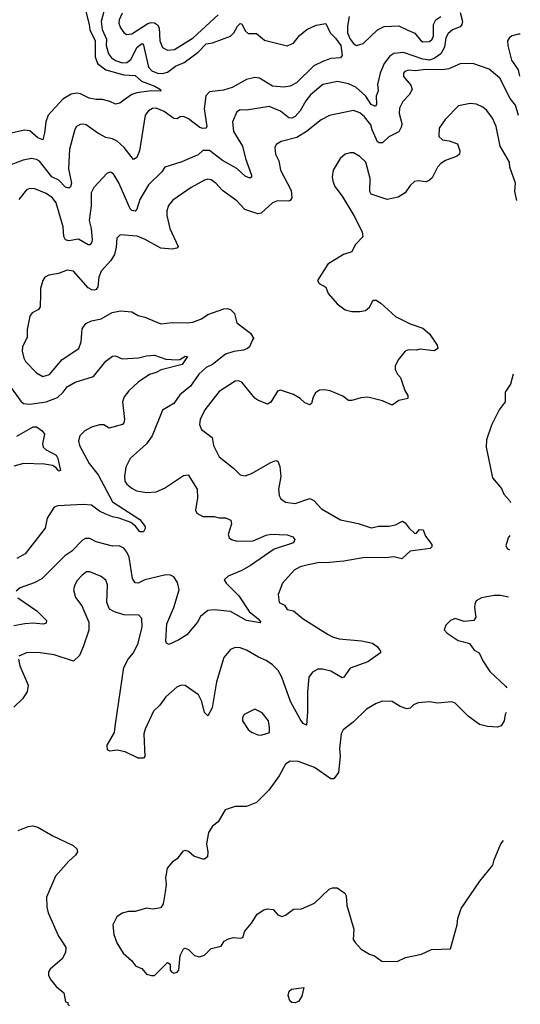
# Model space of a CAD drawing. Extents: x 1839239 to 1929705, y 762242 to 910352.
# Tile 395 of 429: x 1920602 to 1923697, y 876704 to 882785. Entities that reach past the tile are written whole.
import ezdxf

# ---------------------------------------------------------------- set-up
doc = ezdxf.new("R2010")
doc.units = 0

msp = doc.modelspace()

# ---------------------------------------------------------------- linework, layer by layer
at = {"layer": '0CON10XD'}
for points in [[(1923325, 882829.2), (1923339.4, 882775), (1923335.6, 882755), (1923325, 882741.1), (1923276.7, 882723.3), (1923250, 882700), (1923237.4, 882672.6), (1923227.4, 882615), (1923204.7, 882575), (1923164.7, 882545), (1923135, 882536), (1923095, 882540.5), (1922975, 882582.3), (1922915, 882575.7), (1922889.5, 882560.5), (1922855, 882515.4), (1922830.3, 882455), (1922813.3, 882385), (1922817.5, 882345), (1922805, 882312.5), (1922807.3, 882262.7), (1922800.7, 882249.3), (1922775, 882260.4), (1922742, 882312), (1922679.1, 882369.1), (1922635, 882388), (1922566.4, 882403.6), (1922476.1, 882383.9), (1922399, 882321), (1922370.8, 882285), (1922335, 882221.5), (1922305, 882188.2), (1922285, 882177.1), (1922265, 882178.7), (1922215, 882219.2), (1922145, 882249.2), (1922005, 882226.7), (1921965, 882228.8), (1921945, 882216.7), (1921918.6, 882155), (1921923.6, 882095), (1921978.9, 882005), (1921998.8, 881928.8), (1922035.8, 881825), (1922035, 881812.5), (1922025, 881806.7), (1921995, 881818.6), (1921945.3, 881865.3), (1921855, 881915.3), (1921775, 881977.3), (1921735, 881978.1), (1921705, 881950.5), (1921685, 881941.8), (1921605, 881907.3), (1921500, 881875), (1921481.1, 881845), (1921398.2, 881765), (1921345, 881675.6), (1921325.4, 881614.6), (1921315, 881603.1), (1921295, 881606.5), (1921285, 881616.7), (1921215, 881778), (1921185, 881828.8), (1921165, 881842.5), (1921142.7, 881837.3), (1921060.8, 881749.2), (1921043.7, 881716.3), (1921044.7, 881635.3), (1921030.8, 881545), (1921043.5, 881495), (1921049.2, 881425), (1921045, 881406.2), (1921035, 881395.7), (1921025, 881394.3), (1920965, 881429.2), (1920905, 881418.8), (1920885.4, 881425.4), (1920875.4, 881445.4), (1920870.3, 881505), (1920850, 881575), (1920826.7, 881655), (1920805, 881684.5), (1920765, 881712.5), (1920695, 881740.6), (1920665, 881742.9), (1920645, 881734), (1920597.1, 881675)], [(1921011.7, 882835), (1921032.5, 882755), (1921035, 882721.5), (1921068.6, 882655), (1921069.5, 882555), (1921083.6, 882513.6), (1921135.1, 882475.1), (1921245, 882445.5), (1921315, 882441.5), (1921355.4, 882405), (1921437.1, 882375), (1921472.5, 882355), (1921475.6, 882344.4), (1921415, 882345.2), (1921325.6, 882334.4), (1921296.1, 882323.9), (1921254.3, 882295)], [(1921121.9, 882835), (1921106, 882775), (1921112.3, 882725), (1921139.6, 882665), (1921137.5, 882625), (1921150.5, 882575), (1921170.6, 882550.6), (1921195, 882533.7), (1921235, 882519), (1921265, 882520), (1921289.7, 882540.3), (1921328.3, 882615), (1921355, 882636.8), (1921365, 882636.9), (1921398.6, 882491.4)], [(1921234.8, 882825.2), (1921217.1, 882785), (1921215.5, 882764.5), (1921225, 882735.8), (1921245, 882706.9), (1921263.1, 882693.1), (1921295, 882698.2), (1921395, 882761.9), (1921415, 882767.6), (1921435, 882765.3), (1921453.9, 882753.9), (1921465.3, 882735), (1921469.2, 882655), (1921484.1, 882614.1), (1921515, 882596.2), (1921558.5, 882601.5), (1921675, 882673.5), (1921829.4, 882815)], [(1922639.6, 882805), (1922628.2, 882745), (1922628.2, 882705), (1922644.1, 882665), (1922665, 882637.5), (1922685, 882626.5), (1922725, 882638.2), (1922815, 882722.5), (1922855, 882743.3), (1922945, 882746.3), (1923000.5, 882719.5), (1923045, 882702.1), (1923079.4, 882659.4), (1923095, 882648.7), (1923135, 882650.7), (1923151.5, 882665), (1923160, 882685), (1923160.4, 882755), (1923175, 882784.2), (1923205, 882805.6)], [(1921398.6, 882491.4), (1921418.5, 882468.5), (1921455, 882454.2), (1921485, 882452.7), (1921515, 882461.4), (1921565, 882497.3), (1921619.1, 882520.9), (1921704.7, 882585), (1921755, 882636.2), (1921795, 882641.8), (1921905.8, 882684.3), (1921926.2, 882703.8), (1921949.1, 882745), (1921965, 882761.4), (1921975, 882758.6), (1921995.8, 882715.8), (1922015, 882698.9), (1922065, 882698.9), (1922115, 882658.9), (1922255, 882623.8), (1922295, 882639.6), (1922331.9, 882688.1), (1922378.1, 882725), (1922435, 882751.8), (1922495, 882761.2), (1922520.7, 882705), (1922555, 882670.8), (1922586.5, 882625), (1922595.4, 882564.6), (1922585, 882550), (1922524.6, 882545.4), (1922480.4, 882529.6), (1922420.7, 882499.3), (1922314.1, 882395.9), (1922275, 882373.6), (1922235, 882369.1), (1922165, 882373.8), (1922085, 882424.7), (1922055, 882428.4), (1922005, 882415.9), (1921915, 882367.3), (1921861, 882349), (1921775, 882340), (1921753.5, 882315), (1921742.2, 882235), (1921759.5, 882125), (1921753.3, 882115), (1921735, 882113.3), (1921715, 882120), (1921645, 882173.1), (1921615, 882188.1), (1921595, 882185.8), (1921575, 882173.8), (1921555, 882174), (1921495, 882218.9), (1921445, 882238.6), (1921422.7, 882237.3), (1921398.6, 882221.4), (1921378.5, 882195), (1921342.5, 881975), (1921326, 881935), (1921305, 881922), (1921248.9, 881995), (1921204.5, 882035), (1921175, 882049.6), (1921135, 882057.1), (1921084.6, 882084.6), (1921013.3, 882135), (1920995, 882140.6), (1920975, 882138.1), (1920953.7, 882126.3), (1920943.1, 882106.9), (1920910.4, 881985), (1920904.1, 881865), (1920922.5, 881775), (1920916.2, 881753.8), (1920905.5, 881744.5), (1920885, 881750), (1920844.5, 881795), (1920800, 881815), (1920725, 881910.8), (1920705, 881922.3), (1920675, 881927.7), (1920623, 881917), (1920514.5, 881875.5)], [(1923696.9, 882695.4), (1923685, 882695.8), (1923645.8, 882685), (1923630.6, 882675), (1923617.1, 882655), (1923618.9, 882625), (1923642.5, 882535), (1923684.6, 882475), (1923691.5, 882437)], [(1923686.4, 882193), (1923667.5, 882257.5), (1923635, 882297.5), (1923570.5, 882425), (1923505, 882479.5), (1923403.9, 882513.9), (1923325, 882512.5), (1923255, 882482.2), (1923215, 882474.8), (1923112.1, 882477.9), (1923049.5, 882469.5), (1923005.9, 882474.1), (1922983.8, 882465), (1922974.2, 882455), (1922974.2, 882435), (1923020.9, 882380.9), (1923028, 882355), (1923009.2, 882320.8), (1922970.6, 882279.4), (1922950.3, 882239.7), (1922947.5, 882205), (1922963.6, 882145), (1922962.2, 882125), (1922945, 882092.7), (1922885, 882060.7), (1922845, 882023.8), (1922825, 882023.8), (1922815, 882031.1), (1922780.5, 882105), (1922772.6, 882135), (1922734.6, 882184.6), (1922705, 882210.7), (1922665, 882224.5), (1922517.4, 882192.6), (1922465, 882166), (1922375.2, 882094.8), (1922315, 882057.3), (1922217.6, 882032.4), (1922186.7, 882015), (1922179.2, 881995), (1922184.4, 881955), (1922203.1, 881913.1), (1922214.5, 881855), (1922279.3, 881729.3), (1922284.4, 881685), (1922275, 881667.5), (1922266.2, 881663.8), (1922195, 881665.7), (1922165, 881654.4), (1922095, 881589.6), (1922075, 881586.1), (1921993.5, 881613.5), (1921945, 881665.7), (1921855, 881730.6), (1921815, 881775.6), (1921785, 881797.1), (1921765, 881800.8), (1921745, 881794.3), (1921661.4, 881748.6), (1921549.5, 881670.5), (1921522.7, 881637.3), (1921511.8, 881605), (1921511.8, 881575), (1921529.6, 881495), (1921582.5, 881385), (1921574.4, 881375), (1921545, 881367.1), (1921473.9, 881373.9), (1921377.3, 881427.3), (1921327.8, 881447.8), (1921222.9, 881457.1), (1921203.1, 881435), (1921199.3, 881380.7), (1921187.7, 881335), (1921165, 881298.9), (1921105, 881232), (1921091.8, 881195), (1921085.6, 881134.4), (1921075, 881118.8), (1921065, 881114.2), (1921047.3, 881117.3), (1921025, 881130), (1920935, 881231.4), (1920895, 881238.5), (1920841.7, 881218.3), (1920781.7, 881208.3), (1920758, 881195), (1920744.4, 881175), (1920731.1, 881125), (1920730.8, 881090.8), (1920728.5, 881011.5), (1920718, 880995), (1920680, 880975), (1920664.4, 880955), (1920648.9, 880871.1), (1920648.1, 880825), (1920618.6, 880765), (1920617, 880737), (1920627.1, 880695), (1920638.6, 880675), (1920705, 880604.4), (1920745, 880581.1), (1920786.6, 880593.4), (1920865, 880686.4), (1920966.9, 880755), (1920981.5, 880795), (1920987.8, 880875), (1921011.8, 880908.2), (1921045, 880924.4), (1921105, 880938.1), (1921173.6, 880976.4), (1921225, 880986.9), (1921295, 880981.5), (1921335, 880958.8), (1921375, 880948.8), (1921475, 880906.2), (1921545, 880914.4), (1921635, 880912.5), (1921672.2, 880917.8), (1921725, 880938.5), (1921765, 880964.5), (1921865, 880999.4), (1921885, 881002), (1921906.3, 880996.3), (1921930.5, 880970.5), (1921945, 880914), (1922029.3, 880849.3), (1922050, 880815), (1922041.7, 880808.3), (1922022.5, 880765), (1922010, 880755), (1921986.1, 880743.9), (1921925, 880736.3), (1921875, 880720.3), (1921795, 880655.9), (1921755, 880636.3), (1921708.5, 880595), (1921658.8, 880521.2), (1921592.3, 880467.7), (1921555, 880415.6), (1921485.5, 880374.5), (1921421.2, 880215), (1921385, 880165.4), (1921284.6, 880075), (1921257.9, 880022.1), (1921250, 879965), (1921252.9, 879935), (1921265, 879915.7), (1921295, 879891.5), (1921325, 879875.4), (1921385, 879864.5), (1921445, 879868.5), (1921497.3, 879892.7), (1921615, 879970.5), (1921644.4, 879974.4), (1921698.6, 879885), (1921701.7, 879831.7), (1921689.2, 879755), (1921697.4, 879737.4), (1921735, 879716.9), (1921805, 879717.8), (1921835, 879709.1), (1921875, 879708.5), (1921906.7, 879695), (1921912, 879672), (1921890.8, 879605), (1921898, 879585), (1921911.2, 879575), (1921945, 879565.5), (1922045, 879566.2), (1922125, 879602.1), (1922157.2, 879607.2), (1922255, 879603.3), (1922290.7, 879590.7), (1922304, 879575), (1922295.5, 879554.5), (1922175, 879514.5), (1922029.2, 879415), (1921975, 879383.3), (1921890.7, 879349.3), (1921866.7, 879325), (1921878.8, 879305), (1921957.2, 879227.3), (1922020.9, 879130.9), (1922076.7, 879085), (1922092.5, 879065), (1922088.8, 879061.2), (1922005, 879074.6), (1921905, 879130.4), (1921805, 879140.5), (1921765, 879135.6), (1921720.6, 879099.4), (1921702, 879065), (1921635, 878986.2), (1921586.7, 878955), (1921525, 878926.7), (1921510, 878935), (1921506.1, 878946.1), (1921511.3, 879055), (1921555.2, 879154.8), (1921588.9, 879265), (1921578.6, 879308.6), (1921554.5, 879344.5), (1921534.5, 879354.5), (1921505, 879355.7)], [(1921254.3, 882295), (1921221.3, 882268.7), (1921195, 882262.9), (1921159.9, 882279.9), (1921115, 882291.8), (1921075, 882291.4), (1921031.1, 882301.1), (1920977.8, 882327.7), (1920952.3, 882332.3), (1920920.6, 882325), (1920869.2, 882295), (1920779.1, 882195), (1920763.3, 882155), (1920755.7, 882084.3), (1920745, 882044.2), (1920715, 882054.6), (1920665, 882099.6), (1920631.9, 882101.9), (1920505, 882073.1)], [(1923675.5, 881668.7), (1923662.9, 881725), (1923666.4, 881775), (1923632.5, 881875), (1923630.8, 881905), (1923573.1, 882003.1), (1923546.7, 882125), (1923525, 882176.2), (1923490, 882225), (1923465, 882245.7), (1923425, 882264.3), (1923387, 882267), (1923315, 882254), (1923231.9, 882168.1), (1923194.5, 882115), (1923193, 882063), (1923215, 882043.5), (1923257, 882037), (1923308.8, 882018.8), (1923323.8, 881975), (1923320, 881955), (1923307.4, 881942.6), (1923233.8, 881915), (1923205, 881897.1), (1923185.8, 881875), (1923151.1, 881808.9), (1923135, 881793.3), (1923115, 881783.8), (1923065, 881790), (1923043.3, 881785), (1923015, 881761.2), (1922984.2, 881715), (1922941.1, 881688.9), (1922874.3, 881674.3), (1922775, 881706.7), (1922767.5, 881725), (1922767.8, 881805), (1922742, 881905), (1922705, 881940), (1922665, 881962), (1922645, 881963.8), (1922615, 881953.8), (1922583, 881927), (1922540, 881855), (1922534.3, 881815), (1922537.3, 881787.3), (1922550, 881755), (1922595.7, 881695.7), (1922668, 881575), (1922720, 881475), (1922723.8, 881445), (1922675.7, 881394.3), (1922655, 881352.5), (1922604.3, 881335.7), (1922507.5, 881275), (1922443.3, 881175), (1922453.8, 881155), (1922495, 881132.5), (1922508.8, 881095), (1922565, 881031.2), (1922615, 880993.1), (1922655, 880983.1), (1922705, 880982.5), (1922740.5, 880989.5), (1922765, 881010), (1922787.5, 881052.5), (1922805, 881053.3), (1922834.3, 881034.3), (1922925, 880952), (1923015, 880907.5), (1923095, 880880.8), (1923136.2, 880845), (1923183.3, 880775), (1923187.5, 880755), (1923165, 880740), (1923075, 880750), (1923055, 880744), (1923005, 880746.2), (1922985, 880737.5), (1922942.5, 880685), (1922922.5, 880645), (1922922.5, 880625), (1922937.5, 880595), (1922956.7, 880575), (1922983.8, 880495), (1923001.2, 880465), (1923002.5, 880445), (1922945, 880433.8), (1922905, 880403.8), (1922845, 880431.2), (1922755, 880452.9), (1922710.3, 880449.7), (1922655, 880432.5), (1922635, 880433.8), (1922599.1, 880459.1), (1922522.1, 880492.1), (1922485, 880499.2), (1922455, 880498), (1922430.3, 880479.7), (1922416.1, 880453.9), (1922406.7, 880415), (1922395, 880407.5), (1922365, 880419.2), (1922336.3, 880446.3), (1922295, 880470), (1922215, 880497.5), (1922195, 880490), (1922155, 880422.5), (1922135, 880411.2), (1922074.4, 880434.4), (1922055, 880448), (1921975, 880546), (1921955, 880554.2), (1921935, 880552.5), (1921835, 880489.2), (1921745.8, 880375), (1921717.5, 880315), (1921714.2, 880284.2), (1921725, 880253.8), (1921791.2, 880205), (1921799.4, 880155), (1921835.8, 880085), (1921923.8, 880015), (1921965, 879973.3), (1921995, 879968.8), (1922035, 879982.5), (1922155, 880051.1), (1922185, 880062.5), (1922197.8, 880057.8), (1922209.4, 880025), (1922215.5, 879964.5), (1922201.5, 879885), (1922205.8, 879845.8), (1922215.8, 879825.8), (1922245.7, 879805.7), (1922305, 879798.1), (1922395, 879827.1), (1922420.8, 879815), (1922468, 879765), (1922586, 879696), (1922695, 879673.1), (1922775, 879646.2), (1922823, 879657), (1922885, 879657.5), (1922924.3, 879665.7), (1922967.7, 879687.7), (1922985, 879678.8), (1923008.8, 879645), (1923045, 879612), (1923055, 879614), (1923074.4, 879635.6), (1923095.5, 879635.5), (1923111.4, 879595), (1923149.2, 879545), (1923150.5, 879529.5), (1923140.3, 879519.7), (1923016.5, 879503.5), (1922964.4, 879455.6), (1922915, 879466.9), (1922865, 879460.9), (1922735, 879463.3), (1922605, 879440.3), (1922495, 879430), (1922455, 879431.9), (1922385, 879418.8), (1922335, 879406.5), (1922298, 879385), (1922225.8, 879305), (1922200.6, 879235), (1922206.2, 879185), (1922239.2, 879169.3), (1922255, 879142.5), (1922295, 879135.3), (1922355, 879085.5), (1922508.1, 878988.1), (1922535, 878973.8), (1922577.9, 878962.1), (1922715, 878948.6), (1922782.5, 878935), (1922811.2, 878915), (1922832.5, 878885), (1922832.5, 878875), (1922755, 878819.2), (1922645, 878780.8), (1922605.7, 878725), (1922595, 878720), (1922525, 878761.1), (1922475, 878773.5), (1922445, 878774.5), (1922411.4, 878755), (1922390.5, 878725), (1922380.9, 878635), (1922381.7, 878508.3), (1922375, 878427.5), (1922355, 878438.8), (1922335, 878466), (1922275.5, 878575), (1922222.5, 878725), (1922200, 878765), (1922165, 878800.6), (1922125, 878826.9), (1922077.4, 878847.4), (1922005, 878892.2), (1921964.1, 878905.9), (1921935, 878907.5), (1921905, 878895.7), (1921865, 878846.2), (1921819.1, 878695), (1921791.1, 878535), (1921765, 878486.7), (1921745, 878506.2), (1921728.9, 878575), (1921706.9, 878615), (1921625, 878673.8), (1921605, 878676.2), (1921575, 878665.8), (1921505, 878604.2), (1921467.8, 878552.2), (1921428.9, 878515), (1921376.9, 878403.1), (1921370.5, 878375), (1921376.2, 878235), (1921367.5, 878225), (1921335, 878224.2), (1921254.3, 878264.3), (1921205, 878274.4), (1921158, 878268), (1921145.9, 878275.9), (1921142.5, 878305), (1921187.2, 878382.7), (1921194.5, 878435), (1921246.4, 878783.6), (1921271.9, 878835), (1921306.5, 878875), (1921334.7, 878935.3), (1921359.1, 879035), (1921357.6, 879087.6), (1921338.5, 879108.5), (1921245, 879110.4), (1921188, 879128), (1921158, 879145), (1921140, 879185), (1921144.4, 879294.4), (1921133.6, 879323.6), (1921106.6, 879346.6), (1921035, 879375.6), (1921015, 879374.2), (1920988, 879355), (1920958.3, 879321.7), (1920943.1, 879295), (1920935.7, 879265), (1920947.6, 879217.6), (1920987.1, 879165), (1921030, 879065), (1921028.8, 879015), (1920995, 878912.5), (1920971.7, 878858.3), (1920935, 878823.5), (1920815, 878862.5), (1920715, 878877.5), (1920645, 878875.6), (1920596.7, 878855)], [(1920538.6, 880525), (1920608.9, 880428.9), (1920625, 880415.6), (1920665, 880410.4), (1920765, 880425.9), (1920835, 880452.2), (1920871.7, 880485), (1920895, 880516.7), (1920945, 880547.5), (1921058.9, 880581.1), (1921135, 880675.8), (1921176.2, 880706.2), (1921195, 880710), (1921235, 880690.5), (1921336.3, 880696.3), (1921385, 880709.1), (1921435, 880713.5), (1921505, 880689.1), (1921575, 880683.6), (1921592.6, 880687.4), (1921625, 880707.1), (1921638.8, 880705), (1921605.5, 880655), (1921476.4, 880623.6), (1921445, 880605.6), (1921405, 880594.6), (1921335, 880547.5), (1921277.7, 880492.3), (1921247.8, 880455), (1921237.5, 880425), (1921250.8, 880315), (1921246, 880295), (1921236.7, 880285), (1921155, 880263.3), (1921122.3, 880282.3), (1921095, 880282.5), (1921045, 880267.8), (1921004.6, 880245.4), (1920974.5, 880215.5), (1920965.6, 880184.4), (1920971.1, 880155), (1921032.2, 880045), (1921086.3, 879975), (1921175, 879806.7), (1921345, 879699.4), (1921377.8, 879655), (1921378.2, 879641.8), (1921367.1, 879622.9), (1921345, 879622.9), (1921317.6, 879657.6), (1921289.1, 879679.1), (1921217.6, 879707.6), (1921175, 879715.3), (1921135, 879730.7), (1921095, 879749.6), (1921045, 879786.8), (1920995, 879791.9), (1920837.5, 879782.5), (1920816.2, 879775), (1920806.8, 879763.2), (1920772.4, 879707.6), (1920758.6, 879645), (1920635, 879486.9), (1920585, 879457.1)], [(1923653.1, 880595), (1923636, 880535), (1923603.8, 880485), (1923603.8, 880425), (1923566, 880375), (1923518.6, 880281.4), (1923488.8, 880191.2), (1923486, 880145), (1923524, 879955), (1923580.3, 879890.3), (1923595.8, 879855), (1923630, 879815), (1923636.6, 879803.5)], [(1920585, 880213.8), (1920685, 880271.2), (1920705, 880270), (1920740.9, 880245), (1920756, 880225), (1920742.3, 880165), (1920747.1, 880145), (1920765, 880128.9), (1920826.9, 880095), (1920837.5, 880075), (1920855, 880000), (1920845, 879996.7), (1920827.4, 880017.4), (1920805, 880031.5), (1920755, 880039.2), (1920625.3, 880044.7), (1920565, 880028.5)], [(1921505, 879355.7), (1921374.7, 879325.2), (1921335, 879305.6), (1921315, 879307.5), (1921299.1, 879335), (1921278.9, 879465), (1921265, 879496), (1921245, 879520.8), (1921217.5, 879535), (1921175, 879534.4), (1921075, 879561.4), (1921035, 879581.4), (1921008.7, 879581.3), (1920990.2, 879569.8), (1920925, 879503.3), (1920881.4, 879475), (1920738.2, 879331.8), (1920692.3, 879307.7), (1920604.1, 879275.9), (1920580.8, 879255)], [(1923632.3, 879599.7), (1923622.5, 879585), (1923608, 879535), (1923617.7, 879517.7), (1923630.5, 879511.3)], [(1920590.8, 879215), (1920708.5, 879135), (1920768.8, 879075), (1920765, 879057.5), (1920747.5, 879052.5), (1920685, 879058.2), (1920634.5, 879054.5), (1920565, 879040.8)], [(1923624.3, 879218.5), (1923575, 879228.8), (1923535, 879228.8), (1923456.1, 879213.9), (1923424.1, 879195.9), (1923416.7, 879175), (1923413.8, 879155), (1923422.5, 879095), (1923410, 879075), (1923349.3, 879069.3), (1923295, 879086.2), (1923265.9, 879074.1), (1923236.7, 879045), (1923227, 879017), (1923245, 878996.7), (1923311.7, 878951.7), (1923345, 878942.5), (1923382.1, 878932.1), (1923411.2, 878891.2), (1923442, 878875), (1923464.2, 878825), (1923508.7, 878758.7), (1923605, 878670), (1923612.7, 878658.7)], [(1920593.8, 878835), (1920603.1, 878795), (1920655.3, 878675), (1920648.1, 878635), (1920618.6, 878591.4), (1920565, 878540)], [(1923609.5, 878505.8), (1923603.3, 878495), (1923596.2, 878455), (1923577.5, 878425), (1923555, 878416.7), (1923495, 878419.2), (1923445, 878432.5), (1923375, 878482.9), (1923295, 878563.8), (1923273.1, 878573.1), (1923184.3, 878564.3), (1923135, 878572.9), (1923065, 878565.8), (1923036.9, 878553.1), (1923015, 878532.5), (1922995, 878529.2), (1922955, 878544.3), (1922904.5, 878574.5), (1922845, 878575.6), (1922805, 878561.1), (1922745, 878526.9), (1922663.4, 878446.6), (1922600.9, 878399.1), (1922589.4, 878375), (1922578.2, 878285), (1922583.2, 878236.8), (1922572.5, 878135), (1922545, 878096), (1922525, 878097.1), (1922425, 878166.5), (1922326.1, 878203.9), (1922274.3, 878205.7), (1922245, 878186.7), (1922205.4, 878114.6), (1922142.8, 878027.2), (1922065, 877951.4), (1922005, 877925.7), (1921934.1, 877925.9), (1921872.5, 877905), (1921828.8, 877831.2), (1921795, 877804), (1921768.6, 877765), (1921756.2, 877695), (1921766, 877645), (1921762.5, 877615), (1921745, 877600), (1921735, 877601.2), (1921678.8, 877618.8), (1921645, 877648.8), (1921625, 877653.3), (1921610.7, 877649.3), (1921576.4, 877603.6), (1921546.1, 877583.9), (1921514, 877545), (1921504.4, 877485), (1921507.5, 877445), (1921500.5, 877399.5), (1921490, 877325), (1921475, 877300), (1921425, 877292.5), (1921385, 877297.5), (1921315, 877276.7), (1921275, 877276.7), (1921235, 877266.2), (1921203.3, 877245), (1921178.8, 877195), (1921184, 877135), (1921203.2, 877083.2), (1921240.9, 877020.9), (1921293.3, 876975), (1921320.7, 876940.7), (1921356.4, 876926.4), (1921385, 876890), (1921417, 876883), (1921435, 876882.5), (1921515, 876962.5), (1921532.5, 876952.5), (1921533.3, 876915), (1921543.6, 876903.6), (1921555, 876897.5), (1921576.4, 876903.6), (1921586.7, 876915), (1921593.3, 877005), (1921615, 877046.7), (1921625, 877050), (1921645, 877043.3), (1921682.5, 877005), (1921713, 876997), (1921745, 877007.5), (1921785, 877048), (1921846.7, 877063.2), (1921866.1, 877093.9), (1921892, 877108), (1921924.1, 877115.9), (1921965, 877112.9), (1921982.2, 877117.8), (1921993.8, 877155), (1922035.6, 877204.4), (1922069.7, 877260.3), (1922112.1, 877287.9), (1922135, 877294.2), (1922169.4, 877289.4), (1922197.1, 877257.1), (1922225, 877246), (1922245, 877253.8), (1922295, 877292.5), (1922345, 877293.8), (1922425, 877328.6), (1922514.2, 877415), (1922535, 877424.3), (1922565, 877423.8), (1922611.2, 877391.2), (1922620.5, 877375), (1922623.7, 877313.7), (1922667.9, 877167.9), (1922664.3, 877105), (1922676, 877085), (1922713.3, 877045), (1922765, 877014), (1922795, 877004), (1922840.9, 876970.9), (1922935, 876968.6), (1922986.6, 876993.4), (1923085.8, 877014.2), (1923147.3, 877042.7), (1923265, 877047.5), (1923305.6, 877194.4), (1923310, 877235), (1923330.8, 877295), (1923446.2, 877465), (1923527, 877563), (1923534.5, 877595.5), (1923576.9, 877695), (1923593, 877715.4)], [(1922093.6, 878366.4), (1922115, 878373.3), (1922146.2, 878383.8), (1922146.4, 878413.6), (1922140, 878455), (1922102, 878505), (1922055, 878526), (1921990, 878495), (1921980, 878475), (1921980, 878455), (1922015, 878402), (1922035.8, 878385.8), (1922075, 878368.8), (1922093.6, 878366.4)], [(1920593.2, 877776.8), (1920655, 877802), (1920684.1, 877805.9), (1920715, 877798), (1920807.5, 877745), (1920933.3, 877685), (1920956.2, 877665), (1920960, 877645), (1920947.5, 877625), (1920905, 877588.8), (1920824.4, 877495), (1920767.5, 877365), (1920770, 877305), (1920778.9, 877268.9), (1920842.9, 877125), (1920871.5, 877081.5), (1920887.5, 877055), (1920886, 877025), (1920863.8, 876985), (1920789.5, 876920.5), (1920780, 876905), (1920781.2, 876881.2), (1920793.8, 876855), (1920828, 876815), (1920875.8, 876775), (1920885, 876720), (1920900, 876715), (1920900, 876705), (1920910, 876695)], [(1922305, 876714), (1922285, 876716.2), (1922272.5, 876725), (1922261.7, 876758.3), (1922267.5, 876785), (1922283, 876797), (1922358.3, 876808.3), (1922346.7, 876755), (1922325, 876722.5), (1922305, 876714)]]:
    msp.add_lwpolyline(points, dxfattribs=at)

doc.saveas('drawing.dxf')
